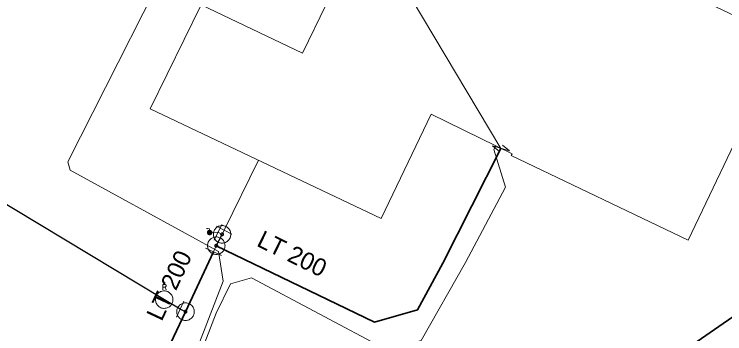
# Model space of a CAD drawing. Extents: x -659250 to -657316, y -997555 to -993684.
# Drawn here: x -658591.53 to -658550.91, y -993929.39 to -993911.15 of the extents above; entities that cross this region are included whole.
import ezdxf

# ---------------------------------------------------------------- set-up
doc = ezdxf.new("R2010")
doc.units = 0
doc.header["$LTSCALE"] = 0.4
doc.layers.add('1', color=7, linetype='Continuous')
for name, color, linetype, lineweight in [('11', 7, 'Continuous', 13), ('13', 7, 'Continuous', 13), ('14', 7, 'Continuous', 25), ('17', 7, 'Continuous', 25), ('2', 7, 'Continuous', 13), ('23', 7, 'Continuous', 13), ('34', 7, 'Continuous', 13), ('47', 7, 'Continuous', 13), ('9', 7, 'Continuous', 13)]:
    doc.layers.add(name, color=color, linetype=linetype, lineweight=lineweight)

msp = doc.modelspace()

# ---------------------------------------------------------------- linework, layer by layer
at = {"layer": '11'}
for points in [[(-658575.164, -993904.824), (-658580.362, -993903.649), (-658581.276, -993905.392), (-658588.46, -993919.578), (-658588.331, -993920.057), (-658580.965, -993924.083), (-658579.857, -993924.688), (-658579.589, -993926.388), (-658584.488, -993939.057), (-658588.62, -993949.866), (-658589.362, -993950.17)], [(-658564.005, -993918.661), (-658564.118, -993918.879), (-658563.456, -993921.03), (-658565.739, -993925.316), (-658568.278, -993929.778), (-658570.232, -993930.307), (-658577.977, -993926.204), (-658579.175, -993926.546), (-658579.995, -993928.224), (-658584.214, -993939.14), (-658588.368, -993949.989), (-658589.362, -993950.17)]]:
    msp.add_lwpolyline(points, dxfattribs=at)
at = {"layer": '13'}
msp.add_line((-658579.53, -993923.48), (-658577.575, -993919.485), dxfattribs=at)
at = {"layer": '14', "lineweight": 13}
for p, q in [((-658570.034, -993908.238), (-658563.71, -993918.805)), ((-658579.65, -993923.715), (-658579.53, -993923.48)), ((-658579.892, -993923.596), (-658580.363, -993923.611)), ((-658579.65, -993923.715), (-658579.892, -993923.596)), ((-658579.982, -993924.364), (-658580.146, -993924.715))]:
    msp.add_line(p, q, dxfattribs=at)
at = {"layer": '17'}
for p, q in [((-658579.982, -993924.364), (-658579.65, -993923.715)), ((-658582.046, -993927.995), (-658582.943, -993927.455)), ((-658581.741, -993928.131), (-658582.046, -993927.995))]:
    msp.add_line(p, q, dxfattribs=at)
at = {"layer": '17', "lineweight": 35}
msp.add_line((-658580.146, -993924.715), (-658581.741, -993928.131), dxfattribs=at)
at = {"layer": '17'}
msp.add_lwpolyline([(-658582.943, -993927.455), (-658848.846, -993767.397), (-658881.42, -993684.407)], dxfattribs=at)
at = {"layer": '17', "lineweight": 35}
for points in [[(-658546.219, -993867.6), (-658553.699, -993879.42), (-658558.19, -993886.52), (-658558.1, -993886.98), (-658554.5, -993891.05), (-658538.284, -993919.318), (-658538.579, -993920.23), (-658560.34, -993935.26), (-658561.21, -993935.469), (-658572.59, -993931.21), (-658574.57, -993930.109), (-658576.14, -993930.739), (-658579.39, -993937.359), (-658588.23, -993960.149), (-658601.5, -993987.92), (-658606.489, -993999.12), (-658630.8, -994055.498)], [(-658563.71, -993918.805), (-658567.021, -993925.368), (-658568.471, -993928.028), (-658570.938, -993928.739), (-658579.982, -993924.364)], [(-658581.741, -993928.131), (-658587.028, -993939.274), (-658587.27, -993953.67)]]:
    msp.add_lwpolyline(points, dxfattribs=at)
at = {"layer": '2'}
msp.add_lwpolyline([(-658567.702, -993916.86), (-658563.07, -993919.116), (-658563.116, -993919.211), (-658553.006, -993924.052), (-658547.515, -993912.574), (-658557.394, -993907.886), (-658554.741, -993902.509), (-658566.938, -993896.672), (-658575.05, -993913.363), (-658580.851, -993910.605), (-658583.754, -993916.556), (-658570.561, -993922.81)], close=True, dxfattribs=at)
at = {"layer": '23'}
msp.add_line((-658582.897, -993926.723), (-658583.043, -993926.723), dxfattribs=at)
for points in [[(-658583.043, -993926.877), (-658583.043, -993926.577), (-658582.897, -993926.577), (-658582.847, -993926.624), (-658582.847, -993926.674), (-658582.897, -993926.723), (-658582.847, -993926.877)], [(-658582.458, -993927.438), (-658582.461, -993927.385), (-658582.47, -993927.333), (-658582.485, -993927.284), (-658582.504, -993927.235), (-658582.528, -993927.189), (-658582.558, -993927.145), (-658582.591, -993927.105), (-658582.628, -993927.069), (-658582.669, -993927.036), (-658582.713, -993927.008), (-658582.76, -993926.984), (-658582.81, -993926.966), (-658582.86, -993926.953), (-658582.911, -993926.946), (-658582.963, -993926.943), (-658583.017, -993926.947), (-658583.067, -993926.955), (-658583.119, -993926.97), (-658583.166, -993926.988), (-658583.213, -993927.012), (-658583.257, -993927.043), (-658583.297, -993927.076), (-658583.334, -993927.114), (-658583.367, -993927.154), (-658583.394, -993927.198), (-658583.417, -993927.246), (-658583.435, -993927.294), (-658583.448, -993927.345), (-658583.455, -993927.397), (-658583.458, -993927.449), (-658583.456, -993927.501), (-658583.447, -993927.553), (-658583.433, -993927.604), (-658583.414, -993927.652), (-658583.389, -993927.697), (-658583.36, -993927.741), (-658583.327, -993927.782), (-658583.289, -993927.819), (-658583.248, -993927.851)], [(-658583.119, -993926.97), (-658583.166, -993926.988), (-658583.213, -993927.012), (-658583.257, -993927.043), (-658583.297, -993927.076), (-658583.334, -993927.114), (-658583.367, -993927.154), (-658583.394, -993927.198), (-658583.417, -993927.246), (-658583.435, -993927.294), (-658583.448, -993927.345), (-658583.455, -993927.397), (-658583.458, -993927.449), (-658583.456, -993927.501), (-658583.447, -993927.553), (-658583.433, -993927.604), (-658583.414, -993927.652), (-658583.389, -993927.697), (-658583.36, -993927.741), (-658583.327, -993927.782), (-658583.289, -993927.819), (-658583.248, -993927.851), (-658583.205, -993927.879), (-658583.157, -993927.902), (-658583.109, -993927.921), (-658583.057, -993927.933), (-658583.006, -993927.94), (-658582.954, -993927.943), (-658582.902, -993927.939), (-658582.85, -993927.931), (-658582.799, -993927.917), (-658582.751, -993927.897), (-658582.704, -993927.873), (-658582.661, -993927.845), (-658582.621, -993927.81), (-658582.584, -993927.774), (-658582.552, -993927.733), (-658582.523, -993927.688), (-658582.5, -993927.641), (-658582.482, -993927.592)], [(-658583.248, -993927.851), (-658583.205, -993927.879), (-658583.157, -993927.902), (-658583.109, -993927.921), (-658583.057, -993927.933), (-658583.006, -993927.94), (-658582.954, -993927.943), (-658582.902, -993927.939), (-658582.85, -993927.931), (-658582.799, -993927.917), (-658582.751, -993927.897), (-658582.704, -993927.873), (-658582.661, -993927.845), (-658582.621, -993927.81), (-658582.584, -993927.774), (-658582.552, -993927.733), (-658582.523, -993927.688), (-658582.5, -993927.641), (-658582.482, -993927.592), (-658582.47, -993927.541), (-658582.462, -993927.49), (-658582.458, -993927.438), (-658582.461, -993927.385), (-658582.47, -993927.333), (-658582.485, -993927.284), (-658582.504, -993927.235), (-658582.528, -993927.189), (-658582.558, -993927.145), (-658582.591, -993927.105), (-658582.628, -993927.069), (-658582.669, -993927.036), (-658582.713, -993927.008), (-658582.76, -993926.984), (-658582.81, -993926.966), (-658582.86, -993926.953), (-658582.911, -993926.946), (-658582.963, -993926.943), (-658583.017, -993926.947), (-658583.067, -993926.955), (-658583.119, -993926.97)], [(-658582.482, -993927.592), (-658582.47, -993927.541), (-658582.462, -993927.49), (-658582.458, -993927.438)]]:
    msp.add_lwpolyline(points, dxfattribs=at)
at = {"layer": '34'}
for p, q in [((-658580.111, -993924.045), (-658579.671, -993923.147)), ((-658579.976, -993923.254), (-658579.084, -993923.706)), ((-658579.692, -993924.926), (-658580.598, -993924.502)), ((-658582.25, -993928.451), (-658581.84, -993927.539))]:
    msp.add_line(p, q, dxfattribs=at)
at = {"layer": '47'}
msp.add_line((-658563.219, -993918.942), (-658563.619, -993918.625), dxfattribs=at)
msp.add_lwpolyline([(-658563.219, -993918.942), (-658564.2, -993918.667), (-658563.8, -993918.984)], dxfattribs=at)
for points in [[(-658579.15, -993923.715), (-658579.153, -993923.663), (-658579.161, -993923.61), (-658579.175, -993923.561), (-658579.193, -993923.512), (-658579.217, -993923.465), (-658579.246, -993923.421), (-658579.279, -993923.38), (-658579.316, -993923.343), (-658579.356, -993923.311), (-658579.4, -993923.282), (-658579.447, -993923.257), (-658579.496, -993923.24), (-658579.546, -993923.226), (-658579.598, -993923.218), (-658579.65, -993923.215), (-658579.702, -993923.218), (-658579.754, -993923.226), (-658579.805, -993923.24), (-658579.853, -993923.257), (-658579.9, -993923.282), (-658579.944, -993923.311), (-658579.985, -993923.343), (-658580.022, -993923.38), (-658580.055, -993923.421), (-658580.083, -993923.465), (-658580.107, -993923.512), (-658580.126, -993923.561), (-658580.139, -993923.61), (-658580.147, -993923.663), (-658580.15, -993923.715), (-658580.147, -993923.767), (-658580.139, -993923.819), (-658580.126, -993923.87), (-658580.107, -993923.918), (-658580.083, -993923.965), (-658580.055, -993924.009), (-658580.022, -993924.049), (-658579.985, -993924.087), (-658579.944, -993924.12), (-658579.9, -993924.147), (-658579.853, -993924.172), (-658579.805, -993924.191), (-658579.754, -993924.203), (-658579.702, -993924.212), (-658579.65, -993924.215), (-658579.598, -993924.212), (-658579.546, -993924.203), (-658579.496, -993924.191), (-658579.447, -993924.172), (-658579.4, -993924.147), (-658579.356, -993924.12), (-658579.316, -993924.087), (-658579.279, -993924.049), (-658579.246, -993924.009), (-658579.217, -993923.965), (-658579.193, -993923.918), (-658579.175, -993923.87), (-658579.161, -993923.819), (-658579.153, -993923.767)], [(-658579.482, -993924.364), (-658579.485, -993924.311), (-658579.493, -993924.259), (-658579.507, -993924.21), (-658579.524, -993924.161), (-658579.549, -993924.114), (-658579.578, -993924.07), (-658579.61, -993924.029), (-658579.647, -993923.992), (-658579.688, -993923.96), (-658579.732, -993923.931), (-658579.779, -993923.906), (-658579.828, -993923.889), (-658579.877, -993923.875), (-658579.929, -993923.867), (-658579.982, -993923.864), (-658580.034, -993923.867), (-658580.086, -993923.875), (-658580.137, -993923.889), (-658580.184, -993923.906), (-658580.232, -993923.931), (-658580.276, -993923.96), (-658580.316, -993923.992), (-658580.353, -993924.029), (-658580.387, -993924.07), (-658580.414, -993924.114), (-658580.439, -993924.161), (-658580.458, -993924.21), (-658580.47, -993924.259), (-658580.478, -993924.311), (-658580.482, -993924.364), (-658580.478, -993924.416), (-658580.47, -993924.468), (-658580.458, -993924.519), (-658580.439, -993924.566), (-658580.414, -993924.614), (-658580.387, -993924.657), (-658580.353, -993924.698), (-658580.316, -993924.735), (-658580.276, -993924.769), (-658580.232, -993924.796), (-658580.184, -993924.821), (-658580.137, -993924.84), (-658580.086, -993924.852), (-658580.034, -993924.86), (-658579.982, -993924.864), (-658579.929, -993924.86), (-658579.877, -993924.852), (-658579.828, -993924.84), (-658579.779, -993924.821), (-658579.732, -993924.796), (-658579.688, -993924.769), (-658579.647, -993924.735), (-658579.61, -993924.698), (-658579.578, -993924.657), (-658579.549, -993924.614), (-658579.524, -993924.566), (-658579.507, -993924.519), (-658579.493, -993924.468), (-658579.485, -993924.416)], [(-658579.568, -993923.715), (-658579.568, -993923.706), (-658579.57, -993923.698), (-658579.572, -993923.69), (-658579.575, -993923.681), (-658579.579, -993923.674), (-658579.584, -993923.667), (-658579.589, -993923.659), (-658579.595, -993923.654), (-658579.602, -993923.649), (-658579.609, -993923.644), (-658579.617, -993923.64), (-658579.625, -993923.637), (-658579.633, -993923.635), (-658579.641, -993923.632), (-658579.65, -993923.632), (-658579.659, -993923.632), (-658579.667, -993923.635), (-658579.675, -993923.637), (-658579.683, -993923.64), (-658579.691, -993923.644), (-658579.698, -993923.649), (-658579.705, -993923.654), (-658579.711, -993923.659), (-658579.717, -993923.667), (-658579.721, -993923.674), (-658579.725, -993923.681), (-658579.728, -993923.69), (-658579.73, -993923.698), (-658579.732, -993923.706), (-658579.732, -993923.715), (-658579.732, -993923.723), (-658579.73, -993923.732), (-658579.728, -993923.74), (-658579.725, -993923.748), (-658579.721, -993923.755), (-658579.717, -993923.762), (-658579.711, -993923.77), (-658579.705, -993923.776), (-658579.698, -993923.782), (-658579.691, -993923.786), (-658579.683, -993923.789), (-658579.675, -993923.793), (-658579.667, -993923.794), (-658579.659, -993923.797), (-658579.65, -993923.797), (-658579.641, -993923.797), (-658579.633, -993923.794), (-658579.625, -993923.793), (-658579.617, -993923.789), (-658579.609, -993923.786), (-658579.602, -993923.782), (-658579.595, -993923.776), (-658579.589, -993923.77), (-658579.584, -993923.762), (-658579.579, -993923.755), (-658579.575, -993923.748), (-658579.572, -993923.74), (-658579.57, -993923.732), (-658579.568, -993923.723)], [(-658579.899, -993924.364), (-658579.899, -993924.355), (-658579.902, -993924.347), (-658579.904, -993924.338), (-658579.907, -993924.33), (-658579.911, -993924.323), (-658579.916, -993924.316), (-658579.921, -993924.308), (-658579.926, -993924.303), (-658579.934, -993924.298), (-658579.941, -993924.293), (-658579.948, -993924.289), (-658579.956, -993924.286), (-658579.965, -993924.284), (-658579.973, -993924.281), (-658579.982, -993924.281), (-658579.99, -993924.281), (-658579.999, -993924.284), (-658580.007, -993924.286), (-658580.015, -993924.289), (-658580.022, -993924.293), (-658580.029, -993924.298), (-658580.037, -993924.303), (-658580.043, -993924.308), (-658580.049, -993924.316), (-658580.053, -993924.323), (-658580.056, -993924.33), (-658580.059, -993924.338), (-658580.061, -993924.347), (-658580.064, -993924.355), (-658580.064, -993924.364), (-658580.064, -993924.372), (-658580.061, -993924.38), (-658580.059, -993924.389), (-658580.056, -993924.397), (-658580.053, -993924.404), (-658580.049, -993924.411), (-658580.043, -993924.419), (-658580.037, -993924.424), (-658580.029, -993924.431), (-658580.022, -993924.434), (-658580.015, -993924.438), (-658580.007, -993924.441), (-658579.999, -993924.443), (-658579.99, -993924.446), (-658579.982, -993924.446), (-658579.973, -993924.446), (-658579.965, -993924.443), (-658579.956, -993924.441), (-658579.948, -993924.438), (-658579.941, -993924.434), (-658579.934, -993924.431), (-658579.926, -993924.424), (-658579.921, -993924.419), (-658579.916, -993924.411), (-658579.911, -993924.404), (-658579.907, -993924.397), (-658579.904, -993924.389), (-658579.902, -993924.38), (-658579.899, -993924.372)], [(-658581.241, -993928.131), (-658581.244, -993928.079), (-658581.252, -993928.027), (-658581.266, -993927.977), (-658581.284, -993927.928), (-658581.308, -993927.881), (-658581.337, -993927.837), (-658581.37, -993927.797), (-658581.407, -993927.76), (-658581.447, -993927.727), (-658581.491, -993927.698), (-658581.538, -993927.674), (-658581.587, -993927.656), (-658581.637, -993927.642), (-658581.689, -993927.634), (-658581.741, -993927.631), (-658581.793, -993927.634), (-658581.845, -993927.642), (-658581.896, -993927.656), (-658581.944, -993927.674), (-658581.991, -993927.698), (-658582.035, -993927.727), (-658582.076, -993927.76), (-658582.113, -993927.797), (-658582.146, -993927.837), (-658582.174, -993927.881), (-658582.198, -993927.928), (-658582.217, -993927.977), (-658582.23, -993928.027), (-658582.238, -993928.079), (-658582.241, -993928.131), (-658582.238, -993928.183), (-658582.23, -993928.235), (-658582.217, -993928.286), (-658582.198, -993928.334), (-658582.174, -993928.381), (-658582.146, -993928.425), (-658582.113, -993928.466), (-658582.076, -993928.503), (-658582.035, -993928.536), (-658581.991, -993928.564), (-658581.944, -993928.588), (-658581.896, -993928.607), (-658581.845, -993928.62), (-658581.793, -993928.628), (-658581.741, -993928.631), (-658581.689, -993928.628), (-658581.637, -993928.62), (-658581.587, -993928.607), (-658581.538, -993928.588), (-658581.491, -993928.564), (-658581.447, -993928.536), (-658581.407, -993928.503), (-658581.37, -993928.466), (-658581.337, -993928.425), (-658581.308, -993928.381), (-658581.284, -993928.334), (-658581.266, -993928.286), (-658581.252, -993928.235), (-658581.244, -993928.183)], [(-658581.659, -993928.131), (-658581.659, -993928.122), (-658581.661, -993928.114), (-658581.663, -993928.106), (-658581.666, -993928.098), (-658581.67, -993928.09), (-658581.675, -993928.083), (-658581.68, -993928.076), (-658581.686, -993928.07), (-658581.693, -993928.065), (-658581.7, -993928.06), (-658581.708, -993928.056), (-658581.716, -993928.053), (-658581.724, -993928.051), (-658581.732, -993928.049), (-658581.741, -993928.049), (-658581.75, -993928.049), (-658581.758, -993928.051), (-658581.766, -993928.053), (-658581.774, -993928.056), (-658581.782, -993928.06), (-658581.789, -993928.065), (-658581.796, -993928.07), (-658581.802, -993928.076), (-658581.808, -993928.083), (-658581.812, -993928.09), (-658581.816, -993928.098), (-658581.819, -993928.106), (-658581.821, -993928.114), (-658581.823, -993928.122), (-658581.823, -993928.131), (-658581.823, -993928.14), (-658581.821, -993928.148), (-658581.819, -993928.156), (-658581.816, -993928.164), (-658581.812, -993928.172), (-658581.808, -993928.179), (-658581.802, -993928.186), (-658581.796, -993928.192), (-658581.789, -993928.198), (-658581.782, -993928.202), (-658581.774, -993928.206), (-658581.766, -993928.209), (-658581.758, -993928.211), (-658581.75, -993928.213), (-658581.741, -993928.213), (-658581.732, -993928.213), (-658581.724, -993928.211), (-658581.716, -993928.209), (-658581.708, -993928.206), (-658581.7, -993928.202), (-658581.693, -993928.198), (-658581.686, -993928.192), (-658581.68, -993928.186), (-658581.675, -993928.179), (-658581.67, -993928.172), (-658581.666, -993928.164), (-658581.663, -993928.156), (-658581.661, -993928.148), (-658581.659, -993928.14)]]:
    msp.add_lwpolyline(points, close=True, dxfattribs=at)
at = {"layer": '9'}
for points in [[(-658580.489, -993923.405), (-658580.536, -993923.39), (-658580.493, -993923.374)], [(-658580.363, -993923.485), (-658580.363, -993923.392), (-658580.536, -993923.39)]]:
    msp.add_lwpolyline(points, dxfattribs=at)
for points in [[(-658580.49, -993923.61), (-658580.489, -993923.623), (-658580.487, -993923.636), (-658580.484, -993923.649), (-658580.479, -993923.661), (-658580.473, -993923.673), (-658580.466, -993923.684), (-658580.458, -993923.694), (-658580.448, -993923.704), (-658580.438, -993923.712), (-658580.427, -993923.719), (-658580.415, -993923.725), (-658580.403, -993923.73), (-658580.39, -993923.733), (-658580.377, -993923.735), (-658580.364, -993923.738), (-658580.351, -993923.737), (-658580.338, -993923.735), (-658580.325, -993923.732), (-658580.313, -993923.727), (-658580.301, -993923.721), (-658580.29, -993923.714), (-658580.28, -993923.706), (-658580.27, -993923.696), (-658580.262, -993923.686), (-658580.255, -993923.675), (-658580.249, -993923.663), (-658580.244, -993923.651), (-658580.241, -993923.638), (-658580.239, -993923.625), (-658580.237, -993923.612), (-658580.238, -993923.599), (-658580.24, -993923.586), (-658580.243, -993923.573), (-658580.248, -993923.561), (-658580.254, -993923.549), (-658580.261, -993923.538), (-658580.269, -993923.528), (-658580.279, -993923.518), (-658580.289, -993923.51), (-658580.3, -993923.503), (-658580.312, -993923.497), (-658580.324, -993923.492), (-658580.337, -993923.489), (-658580.35, -993923.487), (-658580.363, -993923.485), (-658580.376, -993923.485), (-658580.389, -993923.487), (-658580.402, -993923.49), (-658580.414, -993923.495), (-658580.426, -993923.501), (-658580.437, -993923.508), (-658580.447, -993923.516), (-658580.457, -993923.526), (-658580.465, -993923.536), (-658580.472, -993923.547), (-658580.478, -993923.559), (-658580.483, -993923.571), (-658580.486, -993923.584), (-658580.488, -993923.597)], [(-658580.47, -993923.61), (-658580.47, -993923.621), (-658580.468, -993923.632), (-658580.465, -993923.643), (-658580.461, -993923.653), (-658580.456, -993923.663), (-658580.45, -993923.672), (-658580.443, -993923.681), (-658580.435, -993923.689), (-658580.426, -993923.696), (-658580.417, -993923.702), (-658580.407, -993923.707), (-658580.397, -993923.711), (-658580.386, -993923.714), (-658580.375, -993923.716), (-658580.364, -993923.718), (-658580.353, -993923.718), (-658580.342, -993923.716), (-658580.331, -993923.713), (-658580.321, -993923.709), (-658580.311, -993923.704), (-658580.302, -993923.698), (-658580.293, -993923.691), (-658580.285, -993923.683), (-658580.278, -993923.674), (-658580.272, -993923.665), (-658580.267, -993923.655), (-658580.263, -993923.645), (-658580.26, -993923.634), (-658580.258, -993923.623), (-658580.257, -993923.612), (-658580.257, -993923.601), (-658580.259, -993923.59), (-658580.262, -993923.579), (-658580.266, -993923.569), (-658580.271, -993923.559), (-658580.277, -993923.55), (-658580.284, -993923.541), (-658580.292, -993923.533), (-658580.301, -993923.526), (-658580.31, -993923.52), (-658580.32, -993923.515), (-658580.33, -993923.511), (-658580.341, -993923.508), (-658580.352, -993923.506), (-658580.363, -993923.505), (-658580.374, -993923.504), (-658580.385, -993923.506), (-658580.396, -993923.509), (-658580.406, -993923.513), (-658580.416, -993923.518), (-658580.425, -993923.524), (-658580.434, -993923.531), (-658580.442, -993923.539), (-658580.449, -993923.548), (-658580.455, -993923.557), (-658580.46, -993923.567), (-658580.464, -993923.577), (-658580.467, -993923.588), (-658580.469, -993923.599)], [(-658580.451, -993923.61), (-658580.45, -993923.619), (-658580.449, -993923.628), (-658580.446, -993923.637), (-658580.443, -993923.645), (-658580.439, -993923.653), (-658580.434, -993923.661), (-658580.428, -993923.668), (-658580.422, -993923.674), (-658580.415, -993923.68), (-658580.407, -993923.685), (-658580.399, -993923.689), (-658580.391, -993923.692), (-658580.382, -993923.695), (-658580.373, -993923.696), (-658580.364, -993923.699), (-658580.355, -993923.698), (-658580.346, -993923.697), (-658580.337, -993923.694), (-658580.329, -993923.691), (-658580.321, -993923.687), (-658580.313, -993923.682), (-658580.306, -993923.676), (-658580.3, -993923.67), (-658580.294, -993923.663), (-658580.289, -993923.655), (-658580.285, -993923.647), (-658580.282, -993923.639), (-658580.279, -993923.63), (-658580.278, -993923.621), (-658580.276, -993923.612), (-658580.277, -993923.603), (-658580.278, -993923.594), (-658580.281, -993923.585), (-658580.284, -993923.577), (-658580.288, -993923.569), (-658580.293, -993923.561), (-658580.299, -993923.554), (-658580.305, -993923.548), (-658580.312, -993923.542), (-658580.32, -993923.537), (-658580.328, -993923.533), (-658580.336, -993923.53), (-658580.345, -993923.527), (-658580.354, -993923.526), (-658580.363, -993923.524), (-658580.372, -993923.524), (-658580.381, -993923.525), (-658580.39, -993923.528), (-658580.398, -993923.531), (-658580.406, -993923.535), (-658580.414, -993923.54), (-658580.421, -993923.546), (-658580.427, -993923.552), (-658580.433, -993923.559), (-658580.438, -993923.567), (-658580.442, -993923.575), (-658580.445, -993923.583), (-658580.448, -993923.592), (-658580.449, -993923.601)], [(-658580.431, -993923.61), (-658580.431, -993923.617), (-658580.429, -993923.624), (-658580.428, -993923.631), (-658580.425, -993923.637), (-658580.422, -993923.643), (-658580.418, -993923.649), (-658580.414, -993923.655), (-658580.409, -993923.66), (-658580.403, -993923.664), (-658580.397, -993923.668), (-658580.391, -993923.671), (-658580.385, -993923.674), (-658580.378, -993923.675), (-658580.371, -993923.677), (-658580.364, -993923.679), (-658580.357, -993923.679), (-658580.35, -993923.677), (-658580.343, -993923.676), (-658580.337, -993923.673), (-658580.33, -993923.67), (-658580.325, -993923.666), (-658580.319, -993923.662), (-658580.314, -993923.657), (-658580.31, -993923.651), (-658580.306, -993923.645), (-658580.303, -993923.639), (-658580.3, -993923.633), (-658580.298, -993923.626), (-658580.297, -993923.619), (-658580.296, -993923.612), (-658580.296, -993923.605), (-658580.297, -993923.598), (-658580.299, -993923.591), (-658580.302, -993923.585), (-658580.305, -993923.578), (-658580.309, -993923.573), (-658580.313, -993923.567), (-658580.318, -993923.562), (-658580.324, -993923.558), (-658580.329, -993923.554), (-658580.336, -993923.551), (-658580.342, -993923.548), (-658580.349, -993923.546), (-658580.356, -993923.545), (-658580.363, -993923.544), (-658580.37, -993923.543), (-658580.377, -993923.544), (-658580.384, -993923.546), (-658580.39, -993923.549), (-658580.396, -993923.552), (-658580.402, -993923.556), (-658580.408, -993923.56), (-658580.413, -993923.565), (-658580.417, -993923.571), (-658580.421, -993923.576), (-658580.424, -993923.583), (-658580.427, -993923.589), (-658580.428, -993923.596), (-658580.43, -993923.603)], [(-658580.411, -993923.61), (-658580.411, -993923.615), (-658580.41, -993923.62), (-658580.409, -993923.625), (-658580.407, -993923.629), (-658580.405, -993923.634), (-658580.402, -993923.638), (-658580.399, -993923.641), (-658580.395, -993923.645), (-658580.392, -993923.648), (-658580.388, -993923.651), (-658580.383, -993923.653), (-658580.379, -993923.655), (-658580.374, -993923.656), (-658580.369, -993923.657), (-658580.364, -993923.659), (-658580.359, -993923.659), (-658580.354, -993923.658), (-658580.349, -993923.657), (-658580.345, -993923.655), (-658580.34, -993923.653), (-658580.336, -993923.65), (-658580.332, -993923.647), (-658580.329, -993923.643), (-658580.326, -993923.64), (-658580.323, -993923.636), (-658580.321, -993923.631), (-658580.319, -993923.627), (-658580.318, -993923.622), (-658580.317, -993923.617), (-658580.316, -993923.612), (-658580.316, -993923.607), (-658580.317, -993923.602), (-658580.318, -993923.597), (-658580.32, -993923.593), (-658580.322, -993923.588), (-658580.325, -993923.584), (-658580.328, -993923.58), (-658580.331, -993923.577), (-658580.335, -993923.574), (-658580.339, -993923.571), (-658580.344, -993923.569), (-658580.348, -993923.567), (-658580.353, -993923.566), (-658580.358, -993923.565), (-658580.363, -993923.564), (-658580.368, -993923.563), (-658580.373, -993923.564), (-658580.378, -993923.565), (-658580.382, -993923.567), (-658580.387, -993923.569), (-658580.391, -993923.572), (-658580.394, -993923.575), (-658580.398, -993923.578), (-658580.401, -993923.582), (-658580.404, -993923.586), (-658580.406, -993923.591), (-658580.408, -993923.595), (-658580.409, -993923.6), (-658580.41, -993923.605)], [(-658580.391, -993923.61), (-658580.391, -993923.613), (-658580.391, -993923.616), (-658580.39, -993923.618), (-658580.389, -993923.621), (-658580.388, -993923.624), (-658580.386, -993923.626), (-658580.384, -993923.628), (-658580.382, -993923.63), (-658580.38, -993923.632), (-658580.378, -993923.634), (-658580.375, -993923.635), (-658580.372, -993923.636), (-658580.37, -993923.637), (-658580.367, -993923.637), (-658580.364, -993923.637), (-658580.361, -993923.639), (-658580.358, -993923.639), (-658580.355, -993923.638), (-658580.353, -993923.637), (-658580.35, -993923.636), (-658580.348, -993923.634), (-658580.345, -993923.632), (-658580.343, -993923.63), (-658580.342, -993923.628), (-658580.34, -993923.626), (-658580.339, -993923.623), (-658580.338, -993923.62), (-658580.337, -993923.618), (-658580.337, -993923.615), (-658580.335, -993923.612), (-658580.336, -993923.609), (-658580.336, -993923.606), (-658580.337, -993923.603), (-658580.338, -993923.601), (-658580.339, -993923.598), (-658580.341, -993923.596), (-658580.342, -993923.593), (-658580.344, -993923.591), (-658580.347, -993923.59), (-658580.349, -993923.588), (-658580.352, -993923.587), (-658580.354, -993923.586), (-658580.357, -993923.585), (-658580.36, -993923.585), (-658580.363, -993923.583), (-658580.366, -993923.583), (-658580.369, -993923.583), (-658580.371, -993923.584), (-658580.374, -993923.585), (-658580.377, -993923.586), (-658580.379, -993923.588), (-658580.381, -993923.589), (-658580.383, -993923.591), (-658580.385, -993923.594), (-658580.387, -993923.596), (-658580.388, -993923.599), (-658580.389, -993923.601), (-658580.39, -993923.604), (-658580.39, -993923.607)], [(-658580.372, -993923.61), (-658580.372, -993923.611), (-658580.372, -993923.612), (-658580.371, -993923.612), (-658580.371, -993923.613), (-658580.371, -993923.614), (-658580.37, -993923.615), (-658580.37, -993923.615), (-658580.369, -993923.616), (-658580.369, -993923.616), (-658580.368, -993923.617), (-658580.367, -993923.617), (-658580.366, -993923.617), (-658580.366, -993923.618), (-658580.365, -993923.619), (-658580.364, -993923.62), (-658580.363, -993923.62), (-658580.362, -993923.62), (-658580.362, -993923.619), (-658580.361, -993923.619), (-658580.36, -993923.619), (-658580.359, -993923.618), (-658580.359, -993923.618), (-658580.358, -993923.617), (-658580.358, -993923.617), (-658580.357, -993923.616), (-658580.357, -993923.615), (-658580.356, -993923.614), (-658580.356, -993923.614), (-658580.356, -993923.613), (-658580.355, -993923.612), (-658580.355, -993923.611), (-658580.355, -993923.61), (-658580.355, -993923.61), (-658580.356, -993923.609), (-658580.356, -993923.608), (-658580.357, -993923.607), (-658580.357, -993923.607), (-658580.358, -993923.606), (-658580.358, -993923.606), (-658580.359, -993923.605), (-658580.36, -993923.605), (-658580.361, -993923.604), (-658580.361, -993923.604), (-658580.362, -993923.604), (-658580.363, -993923.603), (-658580.364, -993923.603), (-658580.365, -993923.602), (-658580.365, -993923.602), (-658580.366, -993923.603), (-658580.367, -993923.603), (-658580.368, -993923.604), (-658580.368, -993923.604), (-658580.369, -993923.605), (-658580.369, -993923.605), (-658580.37, -993923.606), (-658580.37, -993923.607), (-658580.37, -993923.608), (-658580.371, -993923.608), (-658580.371, -993923.609)]]:
    msp.add_lwpolyline(points, close=True, dxfattribs=at)

# ---------------------------------------------------------------- texts
at = {"layer": '1'}
for rotation, p in [(334, (-658577.731, -993924.358)), (65, (-658583.105, -993928.723))]:
    msp.add_text('LT 200', height=1, rotation=rotation, dxfattribs=at).set_placement(p)

doc.saveas('drawing.dxf')
